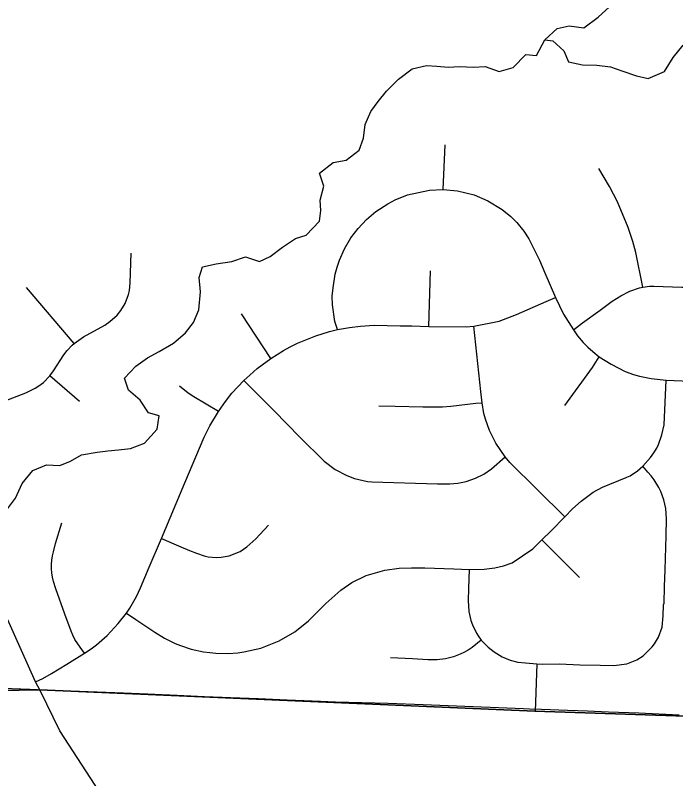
# Model space of a CAD drawing. Extents: x 114604 to 551442, y 316898 to 567001.
# Drawn here: x 172661 to 175945, y 451306 to 455101 of the extents above; entities that cross this region are included whole.
import ezdxf

# ---------------------------------------------------------------- set-up
doc = ezdxf.new("R2010")
doc.units = 0
for name, color, linetype in [('_CIVIL_CONSTRUCTION', 7, 'Continuous'), ('GE_P_Alignment_1000_Cardinal_Points', 7, 'Continuous'), ('GE_P_Alignment_100_Stations', 7, 'Continuous'), ('GE_P_Alignment_500_Distances', 7, 'Continuous'), ('PM_P_Cells', 7, 'Continuous'), ('RS_Raster1', 7, 'Continuous')]:
    doc.layers.add(name, color=color, linetype=linetype)

msp = doc.modelspace()

# ---------------------------------------------------------------- linework, layer by layer
at = {"layer": '_CIVIL_CONSTRUCTION'}
for points in [[(172785.3, 451744.5), (172762.2, 451787.7), (172544.6, 452270.4), (172423.6, 452624.8), (172267.6, 453051), (172114.7, 453480), (172037.4, 453708.8), (171899.4, 454074.1), (171677.8, 454736.5), (171574.2, 455142.8), (171484.5, 455506.8), (171454.9, 455620.2)], [(174614.1, 447947.2), (174384.9, 448836.9), (174368.2, 448940.2), (173720.9, 450332.4), (173671, 450416.1), (173550.9, 450607.6), (173059.4, 451273.8), (172883.6, 451544.1), (172785.3, 451744.5)]]:
    msp.add_lwpolyline(points, dxfattribs=at)
at = {"layer": 'GE_P_Alignment_1000_Cardinal_Points'}
for p, q in [((174789.7, 454234.2), (174798.4, 454456.5)), ((174717.6, 453554.3), (174725.4, 453830.5)), ((172955, 453469.7), (172717.6, 453748.1)), ((173931.8, 453394), (173786.4, 453616.2)), ((172981.2, 453181.1), (172833.1, 453308.3)), ((173798.3, 453285.1), (173948.1, 453134.4)), ((175279.1, 452492.8), (175466.2, 452307)), ((175254.5, 451877.1), (175245.8, 451639.8))]:
    msp.add_line(p, q, dxfattribs=at)
for points in [[(175782, 453749.4), (175746.8, 453921.7), (175731.3, 453976.7), (175709.3, 454046.3), (175656.3, 454173.3), (175616.4, 454249.3), (175563.7, 454338.2)], [(174262.9, 453538.3), (174250.9, 453579.3), (174238.7, 453661.5), (174237.3, 453704.7), (174241.4, 453746.1), (174252.7, 453814.4), (174261.9, 453849.3), (174273.6, 453883.9), (174298.7, 453940.2), (174330.3, 453994), (174365.6, 454040.9), (174407.3, 454085.3), (174454.5, 454125.4), (174513.4, 454164.1), (174550.9, 454183.5), (174611.3, 454207.5), (174720.7, 454231.3), (174789.7, 454234.2), (174859.6, 454227.9), (174943.2, 454207.4), (175010.7, 454179.1), (175082.5, 454135.1), (175124.7, 454100.4), (175154.5, 454070.8), (175190.5, 454027.1), (175215.6, 453989.6), (175246.7, 453926.4), (175267.2, 453883.8), (175294, 453820), (175347.6, 453698)], [(172510.3, 453145.5), (172714.2, 453224.9), (172737.9, 453235.1), (172760.7, 453247.4), (172778.1, 453258.7), (172800.9, 453276), (172833.1, 453308.3), (172852.1, 453332.9), (172903.4, 453413.3), (172919.3, 453433.9), (172944.4, 453460.3), (172955, 453469.7), (173001.2, 453501.8), (173105.9, 453561.1), (173131.7, 453577.8), (173167.5, 453609.9), (173186.8, 453633.7), (173207.1, 453667.3), (173224.3, 453712), (173229.1, 453733.2), (173233, 453770.5), (173236.9, 453918.9)], [(175436.6, 453536.5), (175482, 453571.5), (175570.2, 453635), (175629.7, 453679), (175671.8, 453706.8), (175716.9, 453729.2), (175764.5, 453745.8), (175782, 453749.4), (175814.4, 453753.7), (175835.7, 453754.4), (175975.1, 453750), (176047.4, 453749.6), (176062.4, 453748), (176118, 453751.7), (176145.6, 453756), (176216.3, 453772.4), (176248.6, 453785.3), (176300.8, 453807.8), (176339.7, 453826.7), (176375.6, 453845.5), (176417, 453871.3)], [(173214, 452128.9), (173230.8, 452153.1), (173263.8, 452212.3), (173283.8, 452254.2), (173327.8, 452357.6), (173387.9, 452500.2), (173505.2, 452777), (173600.9, 453003.4), (173629, 453060.8), (173671.9, 453131.2), (173706.1, 453180.3), (173738.8, 453222.4), (173798.3, 453285.1), (173827.5, 453312.3), (173863.7, 453344.4), (173888.2, 453363.9), (173931.8, 453394), (173995.3, 453434.5), (174027.8, 453452.3), (174064.5, 453470.3), (174155.9, 453507.7), (174224, 453528.7), (174262.9, 453538.3), (174324, 453549.2), (174377.3, 453556), (174445.1, 453560.1), (174575.2, 453557.5), (174634, 453556.3), (174717.6, 453554.3), (174903.5, 453551.9), (174941, 453554.9), (175067.4, 453580.4), (175154.2, 453613), (175300.4, 453678.1), (175347.6, 453698)], [(175347.6, 453698), (175386.9, 453615.4), (175436.6, 453536.5), (175457, 453507.2), (175485.4, 453474.8), (175508.3, 453451.4), (175532.4, 453429.2), (175565.3, 453403.1), (175624.2, 453366.8), (175694.1, 453330.9), (175735.8, 453315.5), (175764.6, 453307), (175823.4, 453294.7), (175898.1, 453287.5), (176016.6, 453282.2), (176135.9, 453278.5), (176161, 453277.6)], [(175394.2, 452607.4), (175120.7, 452878.2), (175097, 452906.8), (175050.2, 452974.7), (175018.9, 453037.5), (174999.1, 453092.6), (174991.7, 453122.2), (174983, 453173.9), (174976.5, 453231.1), (174941, 453554.9)], [(175393.9, 453161), (175530.8, 453349.4), (175565.3, 453403.1)], [(175702.4, 452804.5), (175718.2, 452812.4), (175755.4, 452836.4), (175782.1, 452859.8), (175819.7, 452903.2), (175835.9, 452925.8), (175850.8, 452949.2), (175859.5, 452967.7), (175876.6, 453015.2), (175887.6, 453064.5), (175898.1, 453287.5)], [(173671.9, 453131.2), (173549.4, 453203.8), (173521.8, 453222.8), (173478.1, 453258)], [(174468.4, 453159.5), (174551.1, 453158.2), (174687.6, 453155), (174786.2, 453154.6), (174826.4, 453157.4), (174951.2, 453172.1), (174983, 453173.9)], [(173948.1, 453134.4), (174076, 453004.3), (174197.7, 452884.4), (174251.2, 452843.3), (174309.4, 452812.7), (174347.5, 452798.8), (174412.3, 452783.9), (174434.4, 452782.1), (174761.3, 452772.3), (174821.5, 452772.6), (174861.2, 452774.6), (174903.2, 452782.9), (174950.2, 452799.4), (174991.2, 452820.3), (175028.9, 452846.8), (175097, 452906.8)], [(175254.5, 451877.1), (175283.2, 451876.4), (175367.6, 451876.8), (175469.3, 451873.1), (175569.3, 451870.3), (175637.4, 451869.3), (175701.9, 451876.8), (175751.8, 451896.6), (175783, 451917.2), (175828.6, 451961.1), (175840.2, 451976.5), (175859.4, 452009.9), (175877.2, 452059.9), (175883, 452115.2), (175884.2, 452170.9), (175887.6, 452179.3), (175889.2, 452262), (175892.8, 452345.2), (175897.4, 452512.9), (175899.7, 452597.9), (175896.2, 452648.5), (175885.8, 452692.8), (175871, 452733.5), (175861.5, 452752.9), (175837.6, 452791.1), (175822.5, 452811.1), (175806.1, 452830.1), (175782.1, 452859.8)], [(173214, 452128.9), (173261.4, 452098.2), (173296.4, 452074.2), (173354.6, 452035), (173403.2, 452004.5), (173456.1, 451978.8), (173483.5, 451968.1), (173536.5, 451950.9), (173597.9, 451937.4), (173629, 451933), (173658.6, 451930.2), (173720.7, 451929), (173767.4, 451932.2), (173798, 451936.1), (173882.6, 451955.8), (173973.6, 451992.3), (174050.8, 452037.1), (174119.2, 452091.4), (174205, 452176.5), (174280.1, 452244), (174334.7, 452281.8), (174406.8, 452315.8), (174498.9, 452343.2), (174569.8, 452353.4), (174631.9, 452354.9), (174698.4, 452354.2), (174842.1, 452348.7), (174917.8, 452346.6), (174992.9, 452347.6), (175046.3, 452354), (175088.6, 452363.8), (175131.9, 452379.5), (175235.5, 452449.4), (175279.1, 452492.8), (175325.7, 452537.8), (175394.2, 452607.4), (175432.5, 452648), (175475, 452685.7), (175535.6, 452729.6), (175581.2, 452754.6), (175698.4, 452802.5), (175702.4, 452804.5)], [(173006, 451929.9), (172983.5, 451960.2), (172958.3, 451998.6), (172947.9, 452019.1), (172938.8, 452040.2), (172907.8, 452124.8), (172862.8, 452249.8), (172851.1, 452287), (172846.3, 452307.8), (172843.2, 452328.9), (172841.5, 452350.2), (172841.5, 452371.5), (172843.1, 452392.8), (172846.3, 452413.9), (172851.1, 452434.7), (172861.2, 452474.8), (172893.1, 452578.7)], [(173528.4, 452440.8), (173562, 452426.5), (173600.9, 452413.4), (173621, 452409.1), (173662, 452405.4), (173684.7, 452406.7), (173724.1, 452413.9), (173780, 452436.3), (173813.5, 452458.2), (173857.6, 452498.3), (173921.2, 452566.2)], [(173387.9, 452500.2), (173485.3, 452459.1), (173528.4, 452440.8)], [(174917.8, 452346.6), (174915.1, 452252.2), (174913.7, 452191.8), (174917.3, 452137.4), (174927.3, 452093.3), (174935.1, 452071.3), (174955.1, 452029.2), (174962.7, 452016), (174978.4, 451994.1), (175012.6, 451959.5), (175042.6, 451937.3), (175083.1, 451912.8), (175122.8, 451895.2), (175160.4, 451885.4), (175199.1, 451881.8), (175254.5, 451877.1)], [(172762.2, 451787.7), (172798.6, 451804.8), (172841.8, 451828.6), (172918, 451875.8), (173006, 451929.9), (173038.5, 451951.4), (173066, 451972.1), (173092.4, 451994.1), (173117.9, 452017.3), (173173.5, 452077.2), (173214, 452128.9)], [(174978.4, 451994.1), (174932.6, 451958.6), (174913.9, 451946), (174894.4, 451934.8), (174874.1, 451925), (174840.2, 451912.3), (174800.1, 451901.4), (174758.8, 451896.9), (174712.8, 451896.9), (174636.6, 451901.4), (174527.5, 451907.5)]]:
    msp.add_lwpolyline(points, dxfattribs=at)
at = {"layer": 'GE_P_Alignment_100_Stations'}
msp.add_lwpolyline([(172553.4, 451757.5), (172733.5, 451751), (172849.4, 451746.7), (173199, 451732.3), (173318.6, 451727.4), (173465.8, 451721.3), (173601.6, 451715.7), (173733.7, 451710.3), (173868.6, 451704.7), (174013.7, 451698.7), (174179.2, 451691.9), (174252.9, 451688.8), (174515.9, 451681.6), (174688.8, 451674.8), (174813.7, 451670), (174938.6, 451665.1), (175063.5, 451660.2), (175188.4, 451655.3), (175218.1, 451654.2), (175277.7, 451651.9), (175406.9, 451646.8), (175507.3, 451642.9), (175611.6, 451638.9), (175762.7, 451633), (175962.2, 451624.4)], dxfattribs=at)
at = {"layer": 'GE_P_Alignment_500_Distances'}
for points in [[(180912.9, 451416.4), (178654.1, 451485.6), (177080.5, 451574.7), (176495.7, 451600.3), (175244.6, 451642.6), (172784.1, 451747.3), (172371.6, 451741.9), (172410.3, 452073.5), (172388.6, 452309), (172277.6, 452609.1), (172158.3, 452814.9), (171797.2, 453111.3), (171686.4, 453391.5), (171495.6, 453944.8), (171414.9, 454330.3), (171019, 455280.7), (170896.2, 455781.1), (170751.7, 456590.3), (170862.6, 456831.3), (170941.5, 457002.9), (170933.5, 457267.5), (170835.4, 457597.7), (170803.8, 457703.8), (170250.2, 459264.1)], [(158333.6, 448459.5), (158404.1, 452870.8), (160362.3, 452715), (161836.9, 452606), (163211.6, 452477.1), (163617.5, 452463.1), (165372, 452326.8), (167503.6, 452041.5), (167590.5, 452084.6), (167684.2, 452099.7), (167764.7, 452088.4), (168049.8, 452072), (168830.9, 452018.8), (169197.8, 451994.5), (169613.4, 451967.6), (170446.5, 451909.5), (171021.2, 451864.1), (172371.6, 451741.9), (172784.1, 451747.3), (175244.6, 451642.6), (176495.7, 451600.3), (177080.5, 451574.7), (178654.1, 451485.6), (180912.9, 451416.4)]]:
    msp.add_lwpolyline(points, dxfattribs=at)
at = {"layer": 'PM_P_Cells'}
for points in [[(172622.8, 452648.3), (172662.3, 452700.7), (172695.8, 452773.1), (172749.2, 452837.5), (172816.9, 452866.1), (172882.9, 452862.5), (172936.7, 452884.9), (172990.4, 452915.3), (173068.2, 452929.9), (173122.2, 452936.3), (173174.1, 452940.7), (173234, 452947.1), (173303.7, 452973.6), (173367.1, 453044.2), (173376.6, 453110.3), (173324.5, 453124), (173282.1, 453187.8), (173223.7, 453237.5), (173205.3, 453297.5), (173260.8, 453356), (173318.4, 453398.5), (173376.2, 453428.9), (173447.8, 453471.5), (173507.3, 453522), (173546.9, 453574.3), (173574.4, 453636.6), (173581.7, 453726.8), (173575.1, 453796.9), (173592.7, 453851.1), (173660.6, 453865.6), (173738.4, 453876.2), (173806.2, 453900.7), (173876.3, 453877.1), (173928.1, 453901.5), (173989.6, 453948), (174055.3, 453990.6), (174107.1, 454007), (174174.5, 454077.5), (174180.1, 454129.7), (174177.7, 454181.7), (174195.1, 454252), (174174.7, 454316), (174242.2, 454368.5), (174306.1, 454381), (174371.6, 454429.5), (174393.1, 454489.8), (174400.6, 454557.9), (174430.1, 454622.3), (174465.7, 454672.6), (174507.3, 454723), (174566.7, 454783.5), (174634.3, 454834), (174706.1, 454850.6), (174758.1, 454846.9), (174814.1, 454843.3), (174870, 454845.7), (174940, 454842.1), (174997.9, 454846.5), (175068, 454821), (175137.8, 454841.5), (175199.3, 454906), (175253.3, 454900.4), (175294.7, 454978.8), (175356.2, 455035.3), (175416, 455047.8), (175488, 455038.2), (175559.6, 455090.8), (175635, 455159.5)], [(175294.7, 454978.8), (175334.7, 454973.1), (175389, 454923.4), (175411.4, 454869.4), (175481.5, 454853.9), (175553.4, 454852.4), (175621.4, 454844.8), (175677.5, 454825.2), (175749.7, 454799.6), (175807.7, 454786), (175889.4, 454820.6), (175932.8, 454891), (175982.3, 454951.5)]]:
    msp.add_lwpolyline(points, dxfattribs=at)
at = {"layer": 'RS_Raster1'}
for points in [[(158333.6, 448459.5), (158404.1, 452870.8), (160362.3, 452715), (161836.9, 452606), (163211.6, 452477.1), (163617.5, 452463.1), (165372, 452326.8), (167503.6, 452041.5), (167590.5, 452084.6), (167684.2, 452099.7), (167764.7, 452088.4), (168049.8, 452072), (168830.9, 452018.8), (169197.8, 451994.5), (169613.4, 451967.6), (170446.5, 451909.5), (171021.2, 451864.1), (172371.6, 451741.9), (172784.1, 451747.3), (175244.6, 451642.6), (176495.7, 451600.3), (177080.5, 451574.7), (178654.1, 451485.6), (180912.9, 451416.4)], [(180912.9, 451416.4), (178654.1, 451485.6), (177080.5, 451574.7), (176495.7, 451600.3), (175244.6, 451642.6), (172784.1, 451747.3), (172371.6, 451741.9), (171021.2, 451864.1), (170446.5, 451909.5), (169613.4, 451967.6)]]:
    msp.add_lwpolyline(points, dxfattribs=at)

doc.saveas('drawing.dxf')
